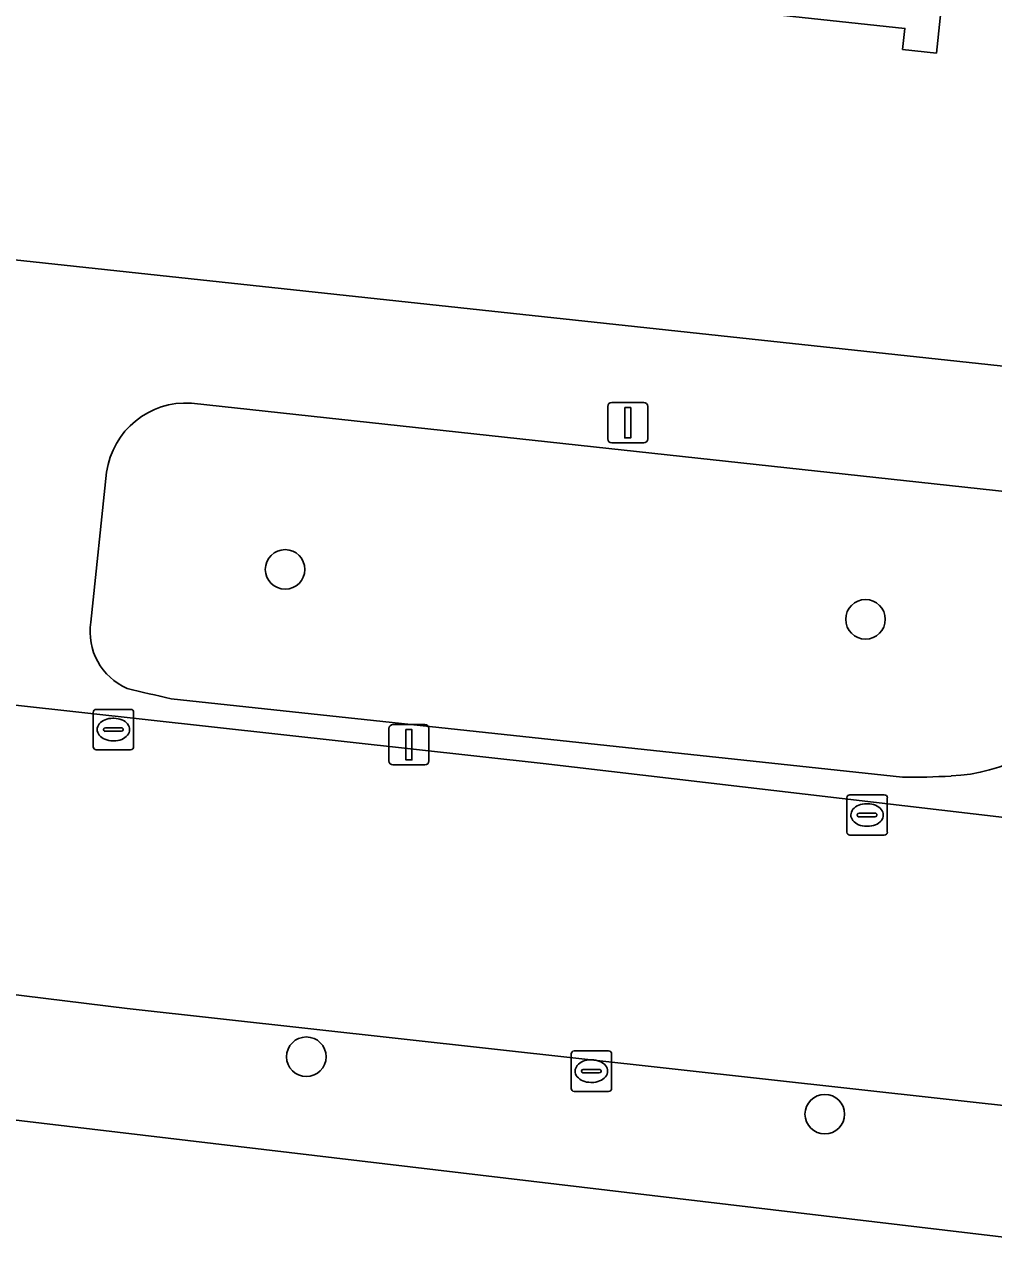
# Model space of a CAD drawing. Extents: x 162026 to 163502, y 387295 to 388169.
# Drawn here: x 162346.48 to 162370.43, y 387967.91 to 387998.23 of the extents above; entities that cross this region are included whole.
import ezdxf

# ---------------------------------------------------------------- set-up
doc = ezdxf.new("R2010")
doc.units = 0
for name, color, linetype in [('IMGEO_Boom', 7, 'Continuous'), ('IMGEO_Erf', 7, 'Continuous'), ('IMGEO_Groenvoorziening', 7, 'Continuous'), ('IMGEO_Kolk', 7, 'Continuous'), ('IMGEO_Lichtmast', 7, 'Continuous'), ('IMGEO_Pand', 7, 'Continuous'), ('IMGEO_Rijbaan_lokaal_open', 7, 'Continuous'), ('IMGEO_Voetpad_open', 7, 'Continuous')]:
    doc.layers.add(name, color=color, linetype=linetype)

msp = doc.modelspace()

# ---------------------------------------------------------------- linework, layer by layer
at = {"layer": 'IMGEO_Boom'}
for centre in [(162352.918, 387984.754), (162367.265, 387983.519), (162353.443, 387972.704), (162366.259, 387971.284)]:
    msp.add_circle(centre, 0.489, dxfattribs=at)
at = {"layer": 'IMGEO_Erf'}
for points in [[(162369.46, 388001.694), (162369.018, 387997.521), (162368.183, 387997.609), (162368.239, 387998.132), (162362.395, 387998.751)], [(162326.152, 387994.566), (162371.36, 387989.704), (162371.575, 387989.692), (162371.791, 387989.7), (162372.005, 387989.727), (162372.215, 387989.773), (162372.421, 387989.838), (162372.62, 387989.92), (162372.811, 387990.021), (162372.992, 387990.137), (162373.162, 387990.27), (162373.32, 387990.417), (162373.463, 387990.578), (162373.592, 387990.751), (162373.705, 387990.934), (162373.801, 387991.127), (162373.879, 387991.328), (162373.922, 387991.467), (162376.246, 388000)], [(162373.471, 387967.913), (162323.445, 387973.837)]]:
    msp.add_lwpolyline(points, dxfattribs=at)
at = {"layer": 'IMGEO_Groenvoorziening'}
for points in [[(162371.919, 387986.544), (162350.603, 387988.865)], [(162348.504, 387987.159), (162348.115, 387983.447)], [(162350.098, 387981.556), (162368.18, 387979.616)]]:
    msp.add_lwpolyline(points, dxfattribs=at)
for centre, radius, start, end in [((162350.478, 387986.875), 1.994, 86.4065, 171.7997), ((162349.632, 387983.215), 1.535, 171.3079, 246.2412), ((162371.779, 388076.524), 97.412, 256.48509, 257.13995), ((162369.185, 387984.049), 4.408, 272.5558, 322.5284), ((162368.404, 387995.272), 15.658, 269.1817, 273.5824)]:
    msp.add_arc(centre, radius, start, end, dxfattribs=at)
at = {"layer": 'IMGEO_Kolk'}
for p, q in [((162348.248, 387981.293), (162349.1, 387981.293)), ((162348.173, 387980.367), (162348.173, 387981.219)), ((162348.661, 387981.073), (162348.686, 387981.073)), ((162349.174, 387981.219), (162349.174, 387980.367)), ((162348.432, 387980.787), (162348.432, 387980.799)), ((162348.87, 387980.75), (162348.472, 387980.75)), ((162348.475, 387980.836), (162348.873, 387980.836)), ((162348.916, 387980.799), (162348.916, 387980.787)), ((162348.684, 387980.513), (162348.659, 387980.513)), ((162349.1, 387980.293), (162348.248, 387980.293)), ((162366.879, 387979.181), (162367.731, 387979.181)), ((162366.804, 387978.255), (162366.804, 387979.107)), ((162367.292, 387978.961), (162367.317, 387978.961)), ((162367.805, 387979.107), (162367.805, 387978.255)), ((162367.063, 387978.675), (162367.063, 387978.687)), ((162367.501, 387978.638), (162367.103, 387978.638)), ((162367.106, 387978.724), (162367.504, 387978.724)), ((162367.547, 387978.687), (162367.547, 387978.675)), ((162367.315, 387978.401), (162367.29, 387978.401)), ((162367.731, 387978.181), (162366.879, 387978.181)), ((162360.063, 387972.848), (162360.915, 387972.848)), ((162359.988, 387971.922), (162359.988, 387972.774)), ((162360.476, 387972.628), (162360.501, 387972.628)), ((162360.989, 387972.774), (162360.989, 387971.922)), ((162360.247, 387972.342), (162360.247, 387972.354)), ((162360.685, 387972.305), (162360.287, 387972.305)), ((162360.29, 387972.391), (162360.688, 387972.391)), ((162360.731, 387972.354), (162360.731, 387972.342)), ((162360.499, 387972.068), (162360.474, 387972.068)), ((162360.915, 387971.848), (162360.063, 387971.848))]:
    msp.add_line(p, q, dxfattribs=at)
for points in [[(162348.248, 387981.293), (162349.1, 387981.293)], [(162348.173, 387980.367), (162348.173, 387981.219)], [(162349.174, 387981.219), (162349.174, 387980.367)], [(162349.1, 387980.293), (162348.248, 387980.293)], [(162366.879, 387979.181), (162367.731, 387979.181)], [(162366.804, 387978.255), (162366.804, 387979.107)], [(162367.805, 387979.107), (162367.805, 387978.255)], [(162367.731, 387978.181), (162366.879, 387978.181)], [(162360.063, 387972.848), (162360.915, 387972.848)], [(162359.988, 387971.922), (162359.988, 387972.774)], [(162360.989, 387972.774), (162360.989, 387971.922)], [(162360.915, 387971.848), (162360.063, 387971.848)]]:
    msp.add_lwpolyline(points, dxfattribs=at)
for centre, radius, start, end in [((162348.25, 387981.217), 0.0765, 91.552, 178.448), ((162348.25, 387981.217), 0.0765, 91.552, 178.448), ((162349.098, 387981.217), 0.0765, 1.552, 88.448), ((162349.098, 387981.217), 0.0765, 1.552, 88.448), ((162348.472, 387980.796), 0.0403, 85.8775, 175.7526), ((162348.469, 387980.786), 0.0366, 178.938, 274.7102), ((162348.873, 387980.793), 0.043, 264.8664, 352.4533), ((162348.877, 387980.798), 0.0386, 1.7309, 96.639), ((162348.25, 387980.369), 0.0765, 181.552, 268.448), ((162348.25, 387980.369), 0.0765, 181.552, 268.448), ((162349.098, 387980.369), 0.0765, 271.552, 358.448), ((162349.098, 387980.369), 0.0765, 271.552, 358.448), ((162366.881, 387979.105), 0.0765, 91.552, 178.448), ((162366.881, 387979.105), 0.0765, 91.552, 178.448), ((162367.729, 387979.105), 0.0765, 1.552, 88.448), ((162367.729, 387979.105), 0.0765, 1.552, 88.448), ((162367.103, 387978.684), 0.0403, 85.8775, 175.7526), ((162367.1, 387978.674), 0.0366, 178.938, 274.7102), ((162367.504, 387978.681), 0.043, 264.8664, 352.4533), ((162367.508, 387978.686), 0.0386, 1.7309, 96.639), ((162366.881, 387978.257), 0.0765, 181.552, 268.448), ((162366.881, 387978.257), 0.0765, 181.552, 268.448), ((162367.729, 387978.257), 0.0765, 271.552, 358.448), ((162367.729, 387978.257), 0.0765, 271.552, 358.448), ((162360.065, 387972.772), 0.0765, 91.552, 178.448), ((162360.065, 387972.772), 0.0765, 91.552, 178.448), ((162360.913, 387972.772), 0.0765, 1.552, 88.448), ((162360.913, 387972.772), 0.0765, 1.552, 88.448), ((162360.287, 387972.351), 0.0403, 85.8775, 175.7526), ((162360.284, 387972.341), 0.0366, 178.938, 274.7102), ((162360.688, 387972.348), 0.043, 264.8664, 352.4533), ((162360.692, 387972.353), 0.0386, 1.7309, 96.639), ((162360.065, 387971.924), 0.0765, 181.552, 268.448), ((162360.065, 387971.924), 0.0765, 181.552, 268.448), ((162360.913, 387971.924), 0.0765, 271.552, 358.448), ((162360.913, 387971.924), 0.0765, 271.552, 358.448)]:
    msp.add_arc(centre, radius, start, end, dxfattribs=at)
for centre, major_axis, ratio, start_param, end_param in [((162348.66, 387980.793), (-0.387, 0.002), 0.722429, 4.712389, 7.853982), ((162348.685, 387980.793), (-0.39, 0.002), 0.717154, 1.570796, 4.712389), ((162367.291, 387978.681), (-0.387, 0.002), 0.722429, 4.712389, 7.853982), ((162367.316, 387978.681), (-0.39, 0.002), 0.717154, 1.570796, 4.712389), ((162360.475, 387972.348), (-0.387, 0.002), 0.722429, 4.712389, 7.853982), ((162360.5, 387972.348), (-0.39, 0.002), 0.717154, 1.570796, 4.712389)]:
    msp.add_ellipse(centre, major_axis=major_axis, ratio=ratio, start_param=start_param, end_param=end_param, dxfattribs=at)
at = {"layer": 'IMGEO_Lichtmast'}
for p, q in [((162360.994, 387988.881), (162361.784, 387988.881)), ((162361.784, 387988.881), (162360.994, 387988.881)), ((162360.894, 387987.981), (162360.894, 387988.781)), ((162360.894, 387988.781), (162360.894, 387987.981)), ((162361.884, 387988.781), (162361.884, 387987.981)), ((162361.884, 387987.981), (162361.884, 387988.781)), ((162361.784, 387987.881), (162360.994, 387987.881)), ((162360.994, 387987.881), (162361.784, 387987.881)), ((162355.484, 387980.018), (162355.484, 387980.818)), ((162355.484, 387980.818), (162355.484, 387980.018)), ((162355.584, 387980.918), (162356.374, 387980.918)), ((162356.374, 387980.918), (162355.584, 387980.918)), ((162356.474, 387980.818), (162356.474, 387980.018)), ((162356.474, 387980.018), (162356.474, 387980.818)), ((162356.374, 387979.918), (162355.584, 387979.918)), ((162355.584, 387979.918), (162356.374, 387979.918))]:
    msp.add_line(p, q, dxfattribs=at)
for points in [[(162361.314, 387988.756), (162361.464, 387988.756), (162361.464, 387988.006), (162361.314, 387988.006), (162361.314, 387988.756)], [(162355.904, 387980.793), (162356.054, 387980.793), (162356.054, 387980.043), (162355.904, 387980.043), (162355.904, 387980.793)]]:
    msp.add_lwpolyline(points, dxfattribs=at)
for centre, start, end in [((162360.994, 387988.781), 90, 180), ((162360.994, 387988.781), 90, 180), ((162361.784, 387988.781), 0, 90), ((162361.784, 387988.781), 360, 90), ((162360.994, 387987.981), 180, 270), ((162360.994, 387987.981), 180, 270), ((162361.784, 387987.981), 270, 0), ((162361.784, 387987.981), 270, 0), ((162355.584, 387980.818), 90, 180), ((162355.584, 387980.818), 90, 180), ((162356.374, 387980.818), 0, 90), ((162356.374, 387980.818), 360, 90), ((162355.584, 387980.018), 180, 270), ((162355.584, 387980.018), 180, 270), ((162356.374, 387980.018), 270, 0), ((162356.374, 387980.018), 270, 0)]:
    msp.add_arc(centre, 0.1, start, end, dxfattribs=at)
at = {"layer": 'IMGEO_Pand'}
msp.add_lwpolyline([(162369.995, 388006.742), (162367.724, 388006.983), (162368.395, 388013.868), (162364.196, 388014.304), (162363.317, 388006.181), (162362.395, 387998.751), (162368.239, 387998.132), (162368.183, 387997.609), (162369.018, 387997.521), (162369.46, 388001.694), (162369.699, 388003.95)], close=True, dxfattribs=at)
at = {"layer": 'IMGEO_Rijbaan_lokaal_open'}
msp.add_lwpolyline([(162380.643, 387977.353), (162373.162, 387978.332), (162359.3, 387979.954), (162341.325, 387981.944), (162335.451, 387982.597), (162324.237, 387983.851), (162322.935, 387983.998), (162321.996, 387977.038), (162338.756, 387975.157), (162349.014, 387973.894), (162375.959, 387970.911), (162378.392, 387970.592), (162379.227, 387970.442)], dxfattribs=at)
at = {"layer": 'IMGEO_Voetpad_open'}
for points in [[(162323.852, 387984.645), (162322.935, 387983.998), (162324.237, 387983.851), (162335.451, 387982.597), (162341.325, 387981.944), (162359.3, 387979.954), (162373.162, 387978.332), (162373.227, 387978.828), (162376.864, 387978.352), (162377.446, 387980.651), (162373.857, 387981.19), (162376.084, 387989.193), (162371.575, 387989.692), (162371.36, 387989.704), (162326.152, 387994.566)], [(162350.603, 387988.865), (162371.919, 387986.544)], [(162348.115, 387983.447), (162348.504, 387987.159)], [(162368.18, 387979.616), (162350.098, 387981.556)], [(162379.142, 387969.949), (162379.227, 387970.442), (162378.392, 387970.592), (162375.959, 387970.911), (162349.014, 387973.894), (162338.756, 387975.157), (162321.996, 387977.038), (162321.623, 387973.282), (162323.445, 387973.837), (162373.471, 387967.913)]]:
    msp.add_lwpolyline(points, dxfattribs=at)
for centre, radius, start, end in [((162350.478, 387986.875), 1.994, 86.4065, 171.7997), ((162349.632, 387983.215), 1.535, 171.3079, 246.2412), ((162371.779, 388076.524), 97.412, 256.48509, 257.13995), ((162369.185, 387984.049), 4.408, 272.5558, 322.5284), ((162368.404, 387995.272), 15.658, 269.1817, 273.5824)]:
    msp.add_arc(centre, radius, start, end, dxfattribs=at)

doc.saveas('drawing.dxf')
